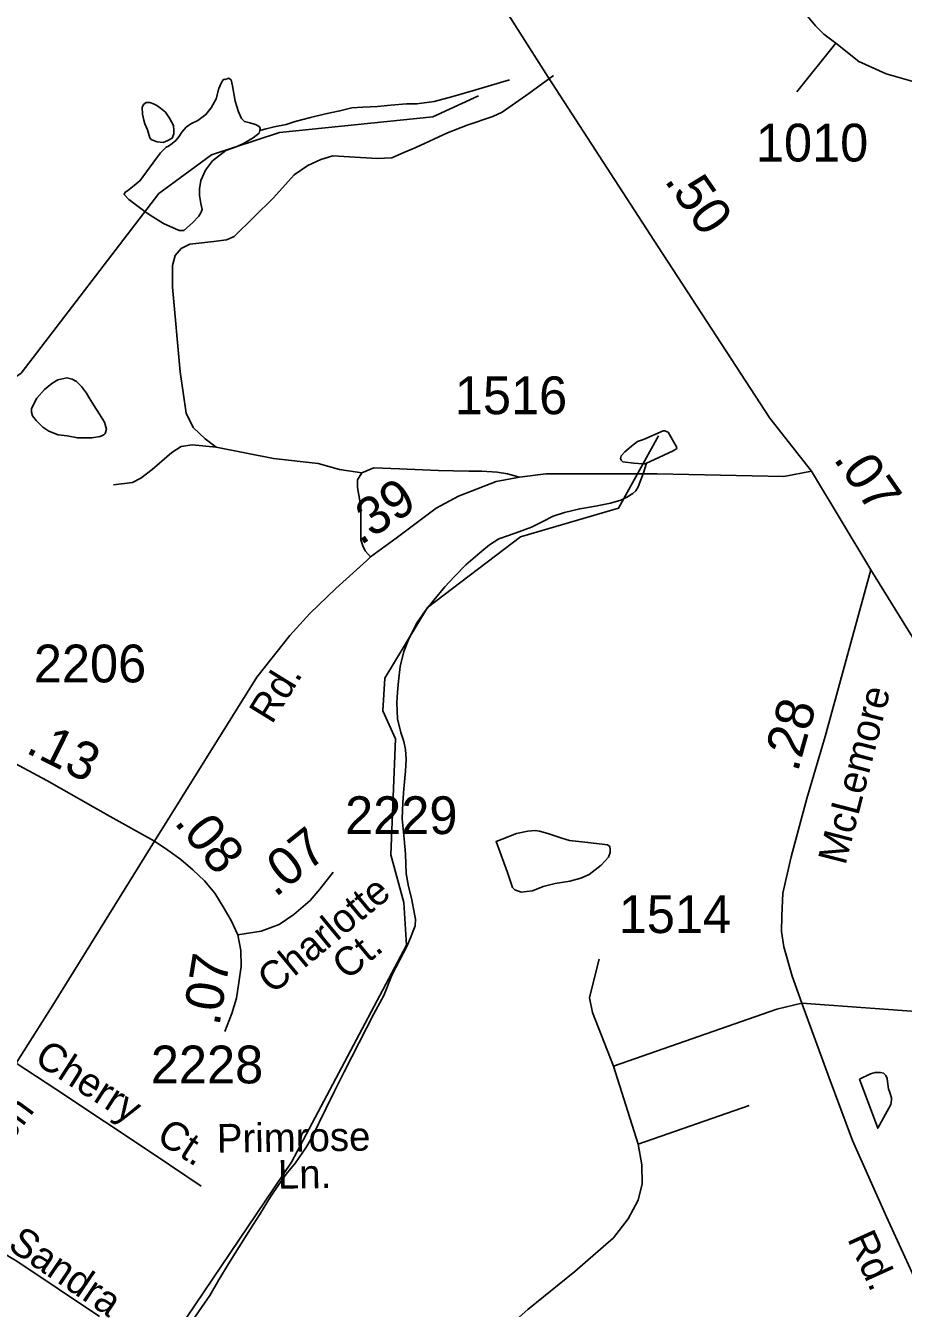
# Model space of a CAD drawing. Extents: x 2082433 to 2279600, y 546599 to 755198.
# Drawn here: x 2135868 to 2138773, y 660438 to 664681 of the extents above; entities that cross this region are included whole.
import ezdxf

# ---------------------------------------------------------------- set-up
doc = ezdxf.new("R2010")
doc.units = 0
for name, color, linetype in [('Exist Hydrographic Misc Water Feature', 7, 'Continuous'), ('Exist Road Non-System Type 51', 7, 'Continuous'), ('Exist Road Non-System Type 51 Label', 7, 'Continuous'), ('Exist Road Secondary Mileage Hundredths English Label', 7, 'Continuous'), ('Exist Road Secondary Type 51 Attributed', 7, 'Continuous'), ('Exist Road Secondary Type 51 Label', 7, 'Continuous'), ('Exist Road Secondary Type 51 Number Label', 7, 'Continuous')]:
    doc.layers.add(name, color=color, linetype=linetype)

msp = doc.modelspace()

# ---------------------------------------------------------------- linework, layer by layer
at = {"layer": 'Exist Hydrographic Misc Water Feature'}
for points in [[(2136280.2, 664054.5), (2136262.3, 664066.6), (2136209.8, 664106.5), (2136194.3, 664122.3), (2136198.2, 664130.2), (2136205.9, 664134.3), (2136227.7, 664152.5), (2136247.8, 664168.5), (2136297.8, 664238.4), (2136315, 664260.5), (2136333.3, 664278.8), (2136341.3, 664282.9), (2136353.2, 664290.9), (2136365.1, 664300.8), (2136375.1, 664313.1), (2136385.2, 664329), (2136399.3, 664345.1), (2136415.3, 664356.9), (2136438.7, 664367.2), (2136464.9, 664387.1), (2136482.6, 664409.2), (2136498.6, 664439.2), (2136508.2, 664473.5), (2136516.2, 664493.3), (2136522.1, 664501.4), (2136526.4, 664503.6), (2136530.1, 664503.4), (2136540.2, 664507.6), (2136548.2, 664501.5), (2136552.5, 664481.7), (2136562.3, 664431.6), (2136572.6, 664396), (2136583, 664373.7), (2136592.7, 664363.7), (2136610.7, 664359.8), (2136629, 664354.2), (2136640.7, 664347.9), (2136644.8, 664342), (2136643.1, 664334.2)], [(2137470.1, 664501.5), (2137357.9, 664469), (2137282.5, 664446.8), (2137220.1, 664430.6), (2137162.7, 664422.3), (2137128.7, 664422.2), (2137076.6, 664417.9), (2137032.5, 664414), (2136984.5, 664411.6), (2136948.4, 664409.3), (2136908.5, 664399.1), (2136860.5, 664388.9), (2136810.9, 664377), (2136760.8, 664364.6), (2136730.7, 664354.6), (2136690.7, 664346.5), (2136664.9, 664340.2), (2136643.1, 664334.2)], [(2132697.5, 659397), (2133267.3, 660530.3), (2133583.5, 660799.5), (2134064.4, 661376.8), (2134486.4, 661985), (2134626.5, 662254.4), (2134800.5, 662513.3), (2134915.6, 662904.6), (2135081.5, 663114.4), (2135471.5, 663273.8), (2135853.5, 663531.7), (2136309.6, 664126.1), (2136483.7, 664253.7), (2136708.6, 664327.9), (2137216.5, 664379.9), (2137366.6, 664449)], [(2136271.2, 664336.6), (2136279.6, 664310.5), (2136283.3, 664304.7), (2136291, 664300.7), (2136303.1, 664296.8), (2136323.2, 664294.6), (2136339.2, 664300.7), (2136353.2, 664308.7), (2136358.9, 664322.8), (2136358.9, 664335), (2136357.3, 664350.7), (2136344.8, 664374.9), (2136331, 664394.8), (2136314.6, 664408.6), (2136302.7, 664416.5), (2136291, 664422.4), (2136278.9, 664426.6), (2136267.1, 664426.4), (2136258.9, 664420.3), (2136254.5, 664410.4), (2136254.7, 664388.5), (2136259.1, 664368.4), (2136263, 664356.4), (2136271.2, 664336.6)], [(2136643.1, 664334.2), (2136640.9, 664326), (2136620.8, 664310), (2136589.2, 664291.7), (2136565.2, 664279.9), (2136531.2, 664267.6), (2136487.3, 664233.7), (2136463.5, 664203.2), (2136447.7, 664169.1), (2136443.8, 664141.2), (2136444, 664119.4), (2136448.3, 664093.2), (2136452.2, 664073.5), (2136448.5, 664061.5), (2136442, 664051.1), (2136420.2, 664029.3), (2136392.3, 664003), (2136376.8, 664003), (2136324.1, 664026.8), (2136280.2, 664054.5)], [(2136094.8, 663423.9), (2136113.3, 663395.9), (2136129.3, 663370), (2136135.4, 663346.4), (2136131.5, 663332.4), (2136127.4, 663328.1), (2136115.3, 663322.2), (2136087.4, 663317.9), (2136039.4, 663317.9), (2136005.6, 663323.8), (2135975.5, 663327.5), (2135945.5, 663339.4), (2135925.4, 663353.4), (2135903.1, 663375), (2135891.4, 663391), (2135887.3, 663403), (2135887.3, 663413.1), (2135891.2, 663421), (2135904.9, 663449.3), (2135930.8, 663477.5), (2135955, 663497.4), (2135974.9, 663509.4), (2136004.8, 663515.8), (2136022.8, 663511.8), (2136036.8, 663503.6), (2136052.8, 663487.8), (2136069.2, 663465.9), (2136078.8, 663449.8), (2136094.8, 663423.9)], [(2136284.5, 660236.1), (2136748.5, 660922.1), (2137128.5, 661639.3), (2137119.5, 661780.5), (2137077.4, 661938.8), (2137092.6, 662322.3), (2137050.6, 662415), (2137057.6, 662523.1), (2137198.4, 662756.4), (2137505.6, 662989.7), (2137830.6, 663084.8), (2137962.5, 663324.8)], [(2137923.3, 663234.1), (2137919, 663231.9), (2137911.4, 663231.8), (2137881, 663233.9), (2137845.1, 663237.8), (2137839.4, 663243.5), (2137837.3, 663249.5), (2137839.2, 663257.7), (2137851.3, 663271.7), (2137873, 663289.9), (2137893.1, 663306), (2137913.2, 663311.9), (2137978.8, 663340.5), (2137984.6, 663340.4), (2137988.5, 663338.2), (2137994.6, 663336.4), (2138022.7, 663288.4), (2138023.1, 663282.6), (2138016.8, 663278.3), (2138011, 663274.3), (2137949.5, 663246.3), (2137923.3, 663234.1)], [(2137923.3, 663234.1), (2137913.6, 663201.9), (2137895.8, 663155.9), (2137887.8, 663142.1), (2137877.5, 663133.9), (2137857.6, 663121.9), (2137837.8, 663111.9), (2137803.7, 663101.7), (2137754.1, 663091.3), (2137702, 663083), (2137652, 663071.1), (2137614.2, 663058.6), (2137580.2, 663040.6), (2137542.3, 663022.4), (2137500.6, 663006.4), (2137466.2, 662994.1), (2137434.4, 662984), (2137403, 662964), (2137371.1, 662937.6), (2137324.7, 662897.5), (2137287.4, 662859.4), (2137255.4, 662825.3), (2137219.5, 662781.2), (2137191.6, 662746.9), (2137163.7, 662706.9), (2137136.1, 662652.7), (2137120.3, 662610.9), (2137108.4, 662560.8), (2137102.4, 662512.6), (2137099.2, 662476.6), (2137096.9, 662440.8), (2137099.4, 662388.6), (2137109.6, 662342.8), (2137119.5, 662312.9), (2137125.6, 662286.8), (2137127.7, 662254.9), (2137126, 662215), (2137120.3, 662157.1), (2137116.8, 662110.9), (2137114.5, 662056.9), (2137121.1, 661991), (2137125, 661940.9), (2137127.5, 661876.9), (2137135.4, 661833.1), (2137145.7, 661795), (2137152.1, 661759.2), (2137158.4, 661725), (2137158, 661703.1), (2137150.4, 661687.3), (2137144.3, 661669.1), (2137130.5, 661637.1), (2137080.9, 661542.9), (2137053.4, 661472.8), (2137021.2, 661412.8), (2136948.2, 661270.5), (2136922.6, 661220.4), (2136890.6, 661156.4), (2136862.9, 661100.1), (2136815.4, 661003.8), (2136797.5, 660972.1), (2136761.4, 660919.9), (2136730.1, 660881.7), (2136706.1, 660847.6), (2136678.2, 660807.2), (2136642.7, 660747.3), (2136612.8, 660701.1), (2136575.2, 660641.1), (2136539.2, 660584.9), (2136507.6, 660532.9), (2136477.4, 660480.7), (2136450, 660440.6), (2136428.2, 660408.6)], [(2137463.5, 661880.4), (2137479.3, 661830.6), (2137487.3, 661822.5), (2137507.8, 661814.5), (2137545.6, 661818.9), (2137581.4, 661833), (2137621.4, 661843.2), (2137669.4, 661851.3), (2137705.5, 661861.6), (2137733.2, 661873.7), (2137773, 661903.8), (2137796.9, 661930.2), (2137802.9, 661945.9), (2137802.9, 661956), (2137801.3, 661966), (2137794.5, 661971.9), (2137776.6, 661973.8), (2137718.8, 661979.7), (2137668.8, 661985.2), (2137643, 661993.2), (2137596.6, 662009.1), (2137568.7, 662017), (2137555, 662018.7), (2137530.8, 662016.6), (2137492.4, 662008.7), (2137445.3, 661990.2), (2137425.2, 661982.4), (2137463.5, 661880.4)], [(2138627.8, 661195.7), (2138688.5, 661034), (2138732.2, 661112.2), (2138734.4, 661128.1), (2138734, 661134.2), (2138728.1, 661152.1), (2138723.8, 661164.1), (2138721.7, 661180.2), (2138719.7, 661198.4), (2138715.8, 661208.3), (2138707.8, 661216), (2138697.9, 661217.9), (2138680.1, 661218.2), (2138664.1, 661214.1), (2138627.8, 661195.7)]]:
    msp.add_lwpolyline(points, dxfattribs=at)
at = {"layer": 'Exist Road Non-System Type 51'}
for p, q in [((2138549.4, 664623.6), (2138421.2, 664462.3)), ((2137814.3, 661238.7), (2137896, 660981.3)), ((2137896, 660981.3), (2138263, 661109.5))]:
    msp.add_line(p, q, dxfattribs=at)
for points in [[(2138192.7, 664923.4), (2138248.5, 664894.4), (2138314.7, 664857.2), (2138350.9, 664829.3), (2138407.8, 664772.4), (2138482.2, 664680.4), (2138510.1, 664653.5), (2138549.4, 664623.6)], [(2138549.4, 664623.6), (2138625.9, 664562.6), (2138716.9, 664522.2), (2138817.2, 664493.3), (2138896.8, 664478.8), (2138999.1, 664473.7), (2139150.8, 664474.4)], [(2137615.7, 664516.3), (2137533.5, 664456.8), (2137445.7, 664394.5), (2137414.5, 664380.3), (2137329.5, 664352), (2137264.3, 664326.5), (2137159.5, 664278.3), (2137119.8, 664261.3), (2137080.1, 664244.3), (2137031.9, 664241.5), (2136884.6, 664250), (2136844.9, 664238.6), (2136802.4, 664218.8), (2136757.1, 664187.6), (2136689.1, 664111.1), (2136558.7, 663983.6), (2136533.2, 663972.3), (2136490.7, 663966.6), (2136411.3, 663958.1), (2136383, 663943.9), (2136363.2, 663921.3), (2136354.7, 663887.2), (2136354.7, 663816.4), (2136380.2, 663535.9), (2136400, 663399.8), (2136422.7, 663351.7), (2136462.4, 663314.8), (2136499.2, 663286.5)], [(2136499.2, 663286.5), (2136419.8, 663295), (2136383, 663289.3), (2136351.8, 663269.5), (2136286.7, 663212.8), (2136249.8, 663184.5), (2136221.5, 663170.3), (2136159.1, 663161.8)], [(2136499.2, 663286.5), (2136689.1, 663249.7), (2136836.4, 663232.6), (2136907.3, 663212.8), (2136980.9, 663201.5)], [(2136980.9, 663201.5), (2136966.8, 663178.8), (2136966.8, 663153.3), (2136978.1, 663091), (2136978.1, 663025.8), (2136978.1, 662980.4), (2136983.8, 662960.6), (2136992.3, 662943.6), (2137009.3, 662923.8)], [(2136980.9, 663201.5), (2137020.6, 663218.5), (2137105.6, 663215.6), (2137233.1, 663210), (2137335.1, 663207.1), (2137377.7, 663207.1), (2137428.7, 663204.3), (2137462.7, 663198.6), (2137502.3, 663187.3)], [(2137814.3, 661238.7), (2137744, 661416.6), (2137734.7, 661465.1), (2137740.9, 661493.1), (2137766.8, 661593.3)], [(2138437.7, 661447.6), (2138354, 661427.9), (2137814.3, 661238.7)], [(2135837.5, 661249), (2135967.9, 661162.6), (2136293.7, 660947.2), (2136449.6, 660842.4)], [(2137896, 660981.3), (2137907.4, 660913.1), (2137908.4, 660850), (2137896, 660796.2), (2137862.9, 660734.2), (2137814.3, 660671.1), (2137686.1, 660560.5), (2137530, 660434.4), (2137415.3, 660333.1), (2137373.9, 660318.6), (2137317, 660302.1), (2137265.3, 660295.9), (2137203.3, 660293.8), (2137097.9, 660290.7)], [(2135532.9, 660794.2), (2135596.6, 660746), (2135705.7, 660672.3), (2135838.9, 660594.4), (2136112.4, 660411.6)]]:
    msp.add_lwpolyline(points, dxfattribs=at)
at = {"layer": 'Exist Road Secondary Type 51 Attributed'}
for points in [[(2138468.7, 663207.1), (2138331.3, 663382.9), (2137962.2, 663949.5), (2137597.7, 664511.1), (2137474.2, 664705.2), (2137273.3, 665021.3)], [(2138468.7, 663207.1), (2138378, 663190.1), (2137958.6, 663198.6), (2137590.2, 663198.6), (2137502.3, 663187.3), (2137425.8, 663173.1), (2137301.1, 663125), (2137227.5, 663085.3), (2137094.5, 662985.5), (2137009.3, 662923.8), (2136997.5, 662911.4), (2136895, 662819.7), (2136808.7, 662736.7), (2136742.8, 662664), (2136633.9, 662526.1), (2136295.2, 661983)], [(2138665.2, 662881.5), (2138468.7, 663207.1)], [(2138665.2, 662881.5), (2138514.2, 662329.4), (2138454.3, 662124.7), (2138401.6, 661931.4), (2138374.7, 661811.5), (2138370.5, 661737), (2138369.5, 661684.3), (2138377.8, 661633.7), (2138405.7, 661536.5), (2138437.7, 661447.6)], [(2139841.7, 661404.1), (2139702.1, 661477.6), (2139583.2, 661566.5), (2139506.7, 661624.4), (2139412.7, 661723.6), (2139281.4, 661907.6), (2139083.9, 662220.9), (2138898.8, 662505.2), (2138665.2, 662881.5)], [(2136295.2, 661983), (2136147.8, 662065.1), (2135938.1, 662184.2), (2135694.4, 662314.5)], [(2136295.2, 661983), (2135963.6, 661450.2), (2135837.5, 661249), (2135685.9, 661003.9), (2135532.9, 660794.2), (2135428, 660669.5), (2135377, 660601.5), (2135324.6, 660532.1), (2135095.1, 660107), (2135012.9, 659934.1), (2134978.9, 659871.8), (2134950.5, 659829.3), (2134932.1, 659809.5), (2134861.3, 659859.1), (2134777.7, 659903), (2134719.6, 659927.1), (2134670, 659938.4), (2134220.5, 659917.1), (2133732.7, 659901.6), (2133687.2, 659897.7), (2133644.5, 659888.7), (2133592.9, 659849.6), (2133532.5, 659782.1), (2133465.1, 659668.5)], [(2136295.2, 661983), (2136339.3, 661954), (2136381.8, 661922.7), (2136421.8, 661888.2), (2136460.6, 661852.4), (2136494, 661811.6), (2136521.9, 661766.7), (2136548.6, 661721.2), (2136571, 661673.4)], [(2136571, 661673.4), (2136648, 661685.4), (2136707.5, 661708.1), (2136755.6, 661740.7), (2136809.5, 661787.4), (2136842.1, 661824.3), (2136886, 661880.9)], [(2136571, 661673.4), (2136580.5, 661621.5), (2136581.6, 661568.7), (2136574.3, 661516.4), (2136566, 661464.3), (2136550.2, 661413.9), (2136527.5, 661353.9)], [(2138437.7, 661447.6), (2138527.7, 661200.5), (2138605.2, 660993.7), (2138717.9, 660740.4), (2138887.5, 660370.3), (2139064.3, 659940.2), (2139187.3, 659662.1), (2139433.3, 659098.7), (2139786.9, 658274.7), (2139912, 657964.5), (2140102.8, 657479.6), (2140125.7, 657391.8)], [(2138437.7, 661447.6), (2138920.6, 661412), (2139382.5, 661362.4), (2139778.6, 661313.2), (2139810.4, 661318.4), (2139841.7, 661404.1)]]:
    msp.add_lwpolyline(points, dxfattribs=at)

# ---------------------------------------------------------------- texts
at = {"layer": 'Exist Road Non-System Type 51 Label'}
for s, rotation, p in [('Cherry', 327.3021, (2135892.1, 661252.2)), ('Ct.', 327.2818, (2136296, 660992.8)), ('Sandra', 325.8212, (2135805.1, 660636.9))]:
    msp.add_text(s, height=95, rotation=rotation, dxfattribs=at).set_placement(p)
at = {"layer": 'Exist Road Secondary Mileage Hundredths English Label'}
for s, rotation, p in [('.50', 304.7005, (2137979.9, 664169)), ('.07', 304.8178, (2138539.3, 663248)), ('.39', 33.4144, (2136976.2, 662960.2)), ('.28', 74.4156, (2138423.6, 662209.1)), ('.13', 333.7019, (2135864.5, 662278.2)), ('.08', 309.2969, (2136357, 662044.6)), ('.07', 38.6537, (2136694.3, 661795.5)), ('.07', 80.8829, (2136509.3, 661369.7))]:
    msp.add_text(s, height=125, rotation=rotation, dxfattribs=at).set_placement(p)
at = {"layer": 'Exist Road Secondary Type 51 Label'}
for s, rotation, p in [('Rd.', 58.397, (2136683.4, 662367.5)), ('McLemore', 75.5443, (2138581.3, 661901.3)), ('Charlotte', 39.6433, (2136685.8, 661474.8)), (' Ct.', 39.6433, (2136905.3, 661498.3)), ('Allen', 53.2198, (2135731.3, 660867.4)), ('Primrose', 0.8075, (2136501.8, 660952.9)), (' Ln.', 0.8075, (2136668.4, 660833.3)), ('Rd.', 294.3508, (2138586.6, 660668.3))]:
    msp.add_text(s, height=95, rotation=rotation, dxfattribs=at).set_placement(p)
at = {"layer": 'Exist Road Secondary Type 51 Number Label'}
for s, p in [('1010', (2138285.2, 664231.7)), ('1516', (2137288.8, 663395.8)), ('2206', (2135895.5, 662508.7)), ('2229', (2136925.6, 662006.9)), ('1514', (2137831.2, 661679.5)), ('2228', (2136282.7, 661182.3))]:
    msp.add_text(s, height=125, dxfattribs=at).set_placement(p)

doc.saveas('drawing.dxf')
